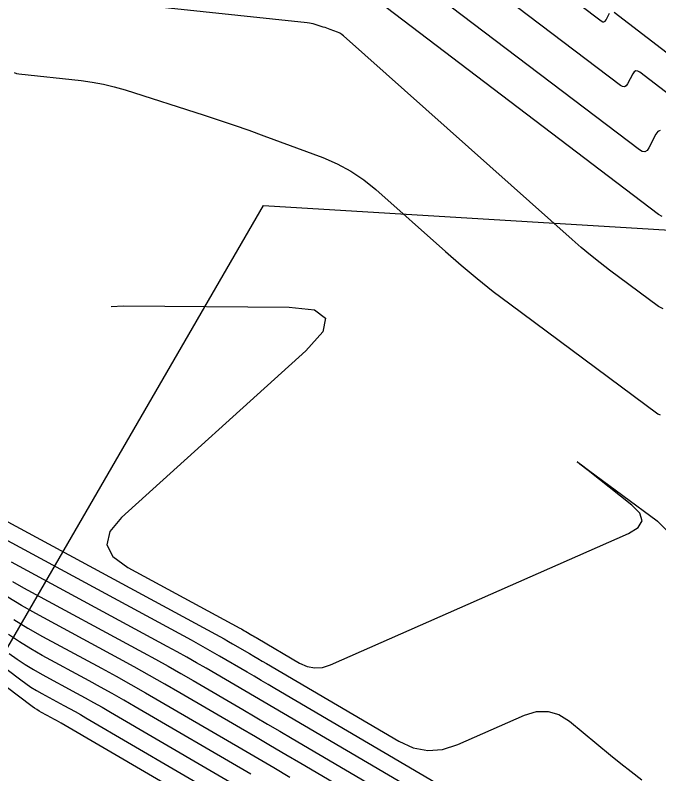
# Model space of a CAD drawing. Extents: x 1354696 to 1366163, y 660729 to 670380.
# Drawn here: x 1361276.2 to 1361330.4, y 664834.4 to 664898.2 of the extents above; entities that cross this region are included whole.
import ezdxf

# ---------------------------------------------------------------- set-up
doc = ezdxf.new("R2010")
doc.units = 0
doc.layers.add('Default', color=7, linetype='Continuous')
doc.layers.add('R_Contours', color=7, linetype='Continuous')

msp = doc.modelspace()

# ---------------------------------------------------------------- linework, layer by layer
at = {"layer": 'Default'}
msp.add_lwpolyline([(1361297.119, 664882.191), (1361438.929, 664873.586), (1361352.904, 664835.143), (1361279.14, 664802.18), (1361229.797, 664765.976)], close=True, dxfattribs=at)
at = {"layer": 'R_Contours'}
for points in [[(1361318.566, 664903.004), (1361325.525, 664897.714), (1361325.643, 664897.649), (1361325.748, 664897.641), (1361325.84, 664897.693), (1361325.919, 664897.802), (1361326.209, 664898.358)], [(1361330.718, 664873.51), (1361330.344, 664873.712), (1361326.226, 664876.764), (1361325.416, 664877.379), (1361324.62, 664878.012), (1361323.838, 664878.662), (1361323.071, 664879.33), (1361303.853, 664896.459), (1361303.732, 664896.557), (1361303.603, 664896.643), (1361303.467, 664896.716), (1361303.324, 664896.777), (1361302.734, 664896.995), (1361302.587, 664897.049), (1361302.439, 664897.101), (1361302.29, 664897.151), (1361302.141, 664897.2), (1361301.465, 664897.415), (1361301.301, 664897.463), (1361301.136, 664897.502), (1361300.969, 664897.533), (1361300.8, 664897.556), (1361276.919, 664900.116)], [(1361339.805, 664884.936), (1361328.764, 664893.401), (1361328.585, 664893.502), (1361328.425, 664893.513), (1361328.286, 664893.436), (1361328.166, 664893.269), (1361327.725, 664892.424), (1361327.605, 664892.257), (1361327.465, 664892.179), (1361327.305, 664892.19), (1361327.126, 664892.289), (1361316.52, 664900.35)], [(1361330.471, 664888.508), (1361330.283, 664888.403), (1361330.122, 664888.179), (1361329.531, 664887.045), (1361329.37, 664886.821), (1361329.182, 664886.716), (1361328.968, 664886.73), (1361328.726, 664886.864), (1361311.972, 664899.598)], [(1361330.63, 664881.271), (1361330.327, 664881.439), (1361307.424, 664898.846)], [(1361326.602, 664898.445), (1361338.921, 664889.001)], [(1361276.146, 664893.364), (1361276.339, 664893.293), (1361276.547, 664893.253), (1361281.778, 664892.693), (1361282.716, 664892.568), (1361283.645, 664892.396), (1361284.564, 664892.178), (1361285.473, 664891.913), (1361292.117, 664889.791), (1361293.378, 664889.381), (1361294.633, 664888.956), (1361295.884, 664888.517), (1361297.13, 664888.064), (1361302.103, 664886.221), (1361303.315, 664885.708), (1361304.463, 664885.089), (1361305.548, 664884.365), (1361306.57, 664883.535), (1361312.415, 664878.326), (1361313.732, 664877.179), (1361315.073, 664876.062), (1361316.44, 664874.976), (1361317.831, 664873.921), (1361330.286, 664864.69), (1361330.473, 664864.589)], [(1361284.304, 664873.715), (1361285.339, 664873.756), (1361299.276, 664873.654), (1361301.393, 664873.41), (1361302.333, 664872.716), (1361302.093, 664871.573), (1361300.676, 664869.981), (1361285.183, 664855.957), (1361284.194, 664854.77), (1361283.949, 664853.673), (1361284.448, 664852.666), (1361285.691, 664851.749), (1361295.125, 664846.653), (1361295.252, 664846.584), (1361295.379, 664846.514), (1361295.504, 664846.442), (1361295.63, 664846.37), (1361296.129, 664846.078), (1361296.254, 664846.005), (1361296.379, 664845.932), (1361296.504, 664845.859), (1361296.629, 664845.785), (1361300.146, 664843.72), (1361300.779, 664843.434), (1361301.421, 664843.313), (1361302.073, 664843.358), (1361302.735, 664843.569), (1361327.801, 664854.61), (1361328.625, 664855.114), (1361328.949, 664855.681), (1361328.775, 664856.311), (1361328.102, 664857.003), (1361324.411, 664859.899), (1361323.721, 664860.445), (1361323.498, 664860.635), (1361323.74, 664860.47), (1361324.45, 664859.95), (1361330.227, 664855.668), (1361330.229, 664855.668), (1361330.232, 664855.673), (1361330.233, 664855.672), (1361330.235, 664855.657), (1361330.236, 664855.654), (1361330.237, 664855.651), (1361330.238, 664855.649), (1361330.24, 664855.647), (1361345.789, 664840.289)], [(1361273.887, 664856.515), (1361293.089, 664846.143), (1361293.45, 664845.947), (1361293.808, 664845.747), (1361294.165, 664845.545), (1361294.52, 664845.339), (1361295.938, 664844.511), (1361296.292, 664844.304), (1361296.646, 664844.097), (1361297, 664843.89), (1361297.354, 664843.682), (1361308.482, 664837.146), (1361309.696, 664836.598), (1361310.928, 664836.367), (1361312.179, 664836.453), (1361313.448, 664836.858), (1361319.077, 664839.337), (1361320.079, 664839.642), (1361321.041, 664839.658), (1361321.963, 664839.383), (1361322.845, 664838.82), (1361326.295, 664835.986), (1361327.162, 664835.283), (1361328.037, 664834.591), (1361328.921, 664833.911)], [(1361315.112, 664831.575), (1361298.079, 664841.578), (1361297.496, 664841.921), (1361296.913, 664842.262), (1361296.33, 664842.604), (1361295.746, 664842.945), (1361293.411, 664844.309), (1361292.826, 664844.647), (1361292.238, 664844.981), (1361291.647, 664845.309), (1361291.054, 664845.633), (1361274.905, 664854.356)], [(1361298.287, 664828.034), (1361280.107, 664838.652), (1361279.902, 664838.77), (1361279.696, 664838.887), (1361279.49, 664839.002), (1361279.282, 664839.115), (1361278.45, 664839.564), (1361278.245, 664839.68), (1361278.044, 664839.804), (1361277.848, 664839.935), (1361277.657, 664840.074), (1361260.357, 664853.131)], [(1361262.2, 664853.243), (1361276.691, 664842.305), (1361277.12, 664841.995), (1361277.559, 664841.701), (1361278.009, 664841.424), (1361278.469, 664841.163), (1361280.334, 664840.156), (1361280.799, 664839.902), (1361281.262, 664839.645), (1361281.723, 664839.383), (1361282.182, 664839.118), (1361297.538, 664830.15)], [(1361312.924, 664831.182), (1361298.805, 664839.475), (1361297.992, 664839.952), (1361297.18, 664840.428), (1361296.367, 664840.903), (1361295.554, 664841.379), (1361292.302, 664843.278), (1361291.487, 664843.75), (1361290.668, 664844.214), (1361289.845, 664844.672), (1361289.018, 664845.123), (1361275.923, 664852.196)], [(1361276.006, 664850.565), (1361276.941, 664850.037), (1361286.983, 664844.613), (1361288.042, 664844.035), (1361289.097, 664843.448), (1361290.147, 664842.852), (1361291.192, 664842.248), (1361295.363, 664839.812), (1361296.405, 664839.203), (1361297.447, 664838.593), (1361298.489, 664837.983), (1361299.53, 664837.372), (1361310.736, 664830.79)], [(1361308.548, 664830.398), (1361300.255, 664835.268), (1361298.985, 664836.014), (1361297.714, 664836.759), (1361296.443, 664837.503), (1361295.171, 664838.246), (1361290.083, 664841.217), (1361288.808, 664841.955), (1361287.527, 664842.681), (1361286.24, 664843.398), (1361284.947, 664844.103), (1361277.959, 664847.877), (1361276.767, 664848.551), (1361275.603, 664849.268)], [(1361276.102, 664847.392), (1361277.3, 664846.654), (1361278.526, 664845.962), (1361283.489, 664843.281), (1361284.727, 664842.605), (1361285.959, 664841.92), (1361287.186, 664841.224), (1361288.406, 664840.518), (1361295.292, 664836.497), (1361296.637, 664835.711), (1361297.981, 664834.924), (1361299.325, 664834.137)], [(1361296.041, 664834.381), (1361286.331, 664840.051), (1361285.365, 664840.61), (1361284.394, 664841.162), (1361283.418, 664841.704), (1361282.438, 664842.239), (1361278.507, 664844.362), (1361277.536, 664844.911), (1361276.588, 664845.495), (1361275.662, 664846.114)], [(1361275.725, 664844.537), (1361276.391, 664844.054), (1361277.073, 664843.598), (1361277.772, 664843.167), (1361278.488, 664842.763), (1361281.386, 664841.198), (1361282.109, 664840.803), (1361282.828, 664840.403), (1361283.544, 664839.997), (1361284.257, 664839.585), (1361296.789, 664832.265)]]:
    msp.add_lwpolyline(points, dxfattribs=at)

doc.saveas('drawing.dxf')
